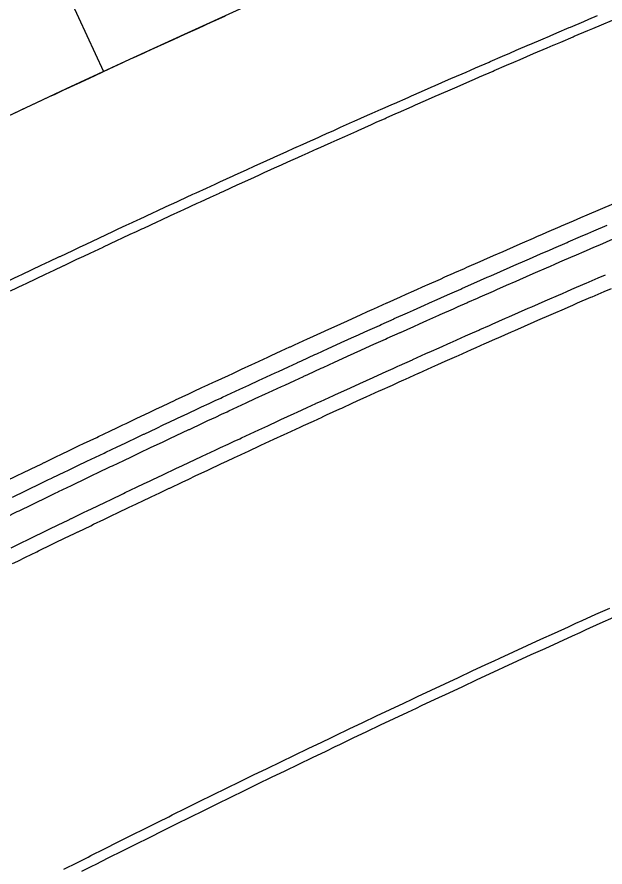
# Model space of a CAD drawing. Extents: x 2145147 to 2158018, y 137519 to 148068.
# Drawn here: x 2152011.5 to 2152050.9, y 142698.1 to 142755.2 of the extents above; entities that cross this region are included whole.
import ezdxf

# ---------------------------------------------------------------- set-up
doc = ezdxf.new("R2010")
doc.units = 0
doc.layers.add('PR_Align_Ramp_B', color=7, linetype='Continuous')
doc.layers.add('PR_Phasing_Pavement_1', color=7, linetype='Continuous')

msp = doc.modelspace()

# ---------------------------------------------------------------- linework, layer by layer
at = {"layer": 'PR_Align_Ramp_B'}
msp.add_lwpolyline([(2152012.243, 142762.41), (2152017.287, 142751.521)], dxfattribs=at)
msp.add_arc((2152418.635, 141885.028), 954.93, 90.409832, 123.94985, dxfattribs=at)
at = {"layer": 'PR_Phasing_Pavement_1'}
for points in [[(2152010.747, 142737.389), (2152011.639, 142737.816), (2152011.759, 142737.873), (2152012.533, 142738.242), (2152013.06, 142738.492), (2152013.426, 142738.667), (2152013.641, 142738.768), (2152014.321, 142739.09), (2152014.362, 142739.11), (2152015.215, 142739.513), (2152015.665, 142739.725), (2152016.11, 142739.935), (2152016.969, 142740.339), (2152017.006, 142740.356), (2152017.902, 142740.776), (2152018.274, 142740.951), (2152018.798, 142741.196), (2152019.203, 142741.385), (2152019.579, 142741.56), (2152019.695, 142741.614), (2152020.592, 142742.031), (2152020.886, 142742.168), (2152021.49, 142742.448), (2152022.194, 142742.773), (2152022.388, 142742.863), (2152023.286, 142743.277), (2152023.502, 142743.377), (2152024.185, 142743.691), (2152024.781, 142743.964), (2152024.812, 142743.979), (2152025.085, 142744.104), (2152025.985, 142744.515), (2152026.122, 142744.578), (2152026.885, 142744.926), (2152027.434, 142745.176), (2152027.786, 142745.336), (2152028.687, 142745.745), (2152028.746, 142745.771), (2152029.588, 142746.152), (2152030.059, 142746.365), (2152030.376, 142746.508), (2152030.49, 142746.559), (2152031.373, 142746.957), (2152031.393, 142746.965), (2152032.295, 142747.37), (2152032.688, 142747.546), (2152033.199, 142747.774), (2152034.004, 142748.134), (2152034.102, 142748.178), (2152035.006, 142748.58), (2152035.32, 142748.719), (2152035.911, 142748.981), (2152035.988, 142749.015), (2152036.638, 142749.303), (2152036.816, 142749.381), (2152037.721, 142749.781), (2152037.957, 142749.884), (2152038.627, 142750.179), (2152039.276, 142750.464), (2152039.533, 142750.577), (2152040.44, 142750.973), (2152040.596, 142751.041), (2152041.347, 142751.369), (2152041.615, 142751.486), (2152041.917, 142751.617), (2152042.254, 142751.763), (2152043.162, 142752.157), (2152043.239, 142752.19), (2152044.07, 142752.55), (2152044.562, 142752.762), (2152044.979, 142752.942), (2152045.886, 142753.331), (2152045.888, 142753.332), (2152046.798, 142753.722), (2152047.211, 142753.899), (2152047.259, 142753.919), (2152047.708, 142754.111), (2152048.536, 142754.464), (2152048.618, 142754.499), (2152049.529, 142754.886), (2152049.863, 142755.028), (2152050.44, 142755.272)], [(2152011.4, 142748.771), (2152011.85, 142748.983), (2152012.718, 142749.391), (2152012.755, 142749.408), (2152013.661, 142749.833), (2152014.037, 142750.009), (2152014.567, 142750.256), (2152014.976, 142750.447), (2152015.356, 142750.625), (2152015.473, 142750.679), (2152016.38, 142751.101), (2152016.677, 142751.239), (2152017.287, 142751.521), (2152017.998, 142751.851), (2152018.194, 142751.941), (2152019.102, 142752.36), (2152019.321, 142752.461), (2152020.011, 142752.778), (2152020.613, 142753.054), (2152020.644, 142753.069), (2152020.92, 142753.195), (2152021.829, 142753.611), (2152021.968, 142753.675), (2152022.739, 142754.026), (2152023.294, 142754.279), (2152023.649, 142754.44), (2152024.56, 142754.853), (2152024.62, 142754.88), (2152025.471, 142755.266)], [(2152011.034, 142736.788), (2152011.927, 142737.214), (2152012.046, 142737.271), (2152012.819, 142737.64), (2152013.346, 142737.89), (2152013.712, 142738.064), (2152013.927, 142738.166), (2152014.606, 142738.488), (2152014.647, 142738.507), (2152015.5, 142738.91), (2152015.949, 142739.122), (2152016.394, 142739.332), (2152017.252, 142739.736), (2152017.289, 142739.753), (2152018.184, 142740.173), (2152018.556, 142740.347), (2152019.08, 142740.592), (2152019.484, 142740.78), (2152019.861, 142740.956), (2152019.976, 142741.01), (2152020.873, 142741.427), (2152021.167, 142741.563), (2152021.77, 142741.843), (2152022.474, 142742.168), (2152022.667, 142742.258), (2152023.565, 142742.672), (2152023.781, 142742.771), (2152024.464, 142743.085), (2152025.059, 142743.358), (2152025.09, 142743.373), (2152025.362, 142743.497), (2152026.262, 142743.909), (2152026.399, 142743.972), (2152027.161, 142744.319), (2152027.71, 142744.569), (2152028.061, 142744.729), (2152028.962, 142745.137), (2152029.021, 142745.164), (2152029.863, 142745.545), (2152030.333, 142745.757), (2152030.65, 142745.9), (2152030.764, 142745.952), (2152031.646, 142746.348), (2152031.666, 142746.357), (2152032.568, 142746.762), (2152032.96, 142746.938), (2152033.471, 142747.166), (2152034.275, 142747.525), (2152034.374, 142747.569), (2152035.277, 142747.971), (2152035.591, 142748.11), (2152036.181, 142748.372), (2152036.258, 142748.405), (2152036.908, 142748.693), (2152037.085, 142748.772), (2152037.99, 142749.171), (2152038.225, 142749.274), (2152038.895, 142749.569), (2152039.544, 142749.853), (2152039.801, 142749.966), (2152040.707, 142750.362), (2152040.863, 142750.43), (2152041.613, 142750.758), (2152041.881, 142750.874), (2152042.183, 142751.006), (2152042.52, 142751.152), (2152043.427, 142751.545), (2152043.504, 142751.579), (2152044.335, 142751.938), (2152044.826, 142752.15), (2152045.243, 142752.329), (2152046.149, 142752.719), (2152046.151, 142752.72), (2152047.06, 142753.109), (2152047.473, 142753.286), (2152047.521, 142753.306), (2152047.969, 142753.498), (2152048.797, 142753.851), (2152048.879, 142753.886), (2152049.789, 142754.272), (2152050.123, 142754.414), (2152050.699, 142754.658), (2152051.449, 142754.975)], [(2152010.66, 142723.991), (2152011.539, 142724.418), (2152011.81, 142724.549), (2152012.418, 142724.844), (2152013.091, 142725.169), (2152013.298, 142725.269), (2152013.323, 142725.281), (2152014.178, 142725.693), (2152014.372, 142725.786), (2152015.059, 142726.116), (2152015.655, 142726.402), (2152015.94, 142726.538), (2152016.821, 142726.959), (2152016.939, 142727.015), (2152017.703, 142727.379), (2152018.223, 142727.627), (2152018.585, 142727.799), (2152018.797, 142727.899), (2152019.468, 142728.217), (2152019.509, 142728.237), (2152020.351, 142728.635), (2152020.795, 142728.844), (2152021.235, 142729.051), (2152022.082, 142729.45), (2152022.119, 142729.467), (2152023.003, 142729.882), (2152023.371, 142730.054), (2152023.888, 142730.296), (2152024.288, 142730.482), (2152024.66, 142730.656), (2152024.774, 142730.709), (2152025.66, 142731.121), (2152025.95, 142731.255), (2152026.546, 142731.532), (2152027.241, 142731.853), (2152027.432, 142731.942), (2152028.32, 142732.351), (2152028.533, 142732.449), (2152029.207, 142732.759), (2152029.795, 142733.029), (2152029.826, 142733.043), (2152030.095, 142733.167), (2152030.983, 142733.573), (2152031.119, 142733.635), (2152031.872, 142733.979), (2152032.414, 142734.225), (2152032.761, 142734.383), (2152033.651, 142734.787), (2152033.709, 142734.813), (2152034.541, 142735.189), (2152035.006, 142735.399), (2152035.319, 142735.54), (2152035.432, 142735.591), (2152036.303, 142735.983), (2152036.323, 142735.992), (2152037.214, 142736.392), (2152037.601, 142736.565), (2152038.106, 142736.791), (2152038.9, 142737.145), (2152038.998, 142737.189), (2152039.89, 142737.586), (2152040.2, 142737.724), (2152040.783, 142737.982), (2152040.859, 142738.016), (2152041.501, 142738.3), (2152041.677, 142738.377), (2152042.571, 142738.772), (2152042.803, 142738.874), (2152043.465, 142739.165), (2152044.106, 142739.446), (2152044.36, 142739.557), (2152045.255, 142739.949), (2152045.409, 142740.016), (2152046.15, 142740.339), (2152046.415, 142740.455), (2152046.713, 142740.584), (2152047.046, 142740.729), (2152047.942, 142741.118), (2152048.019, 142741.151), (2152048.839, 142741.505), (2152049.325, 142741.715), (2152049.736, 142741.892), (2152050.632, 142742.277), (2152050.634, 142742.278), (2152051.532, 142742.663)], [(2152011.17, 142722.942), (2152012.048, 142723.368), (2152012.319, 142723.499), (2152012.926, 142723.793), (2152013.598, 142724.118), (2152013.805, 142724.218), (2152013.83, 142724.23), (2152014.684, 142724.641), (2152014.878, 142724.735), (2152015.563, 142725.064), (2152016.159, 142725.349), (2152016.443, 142725.485), (2152017.323, 142725.906), (2152017.441, 142725.962), (2152018.204, 142726.326), (2152018.724, 142726.573), (2152019.086, 142726.745), (2152019.297, 142726.845), (2152019.967, 142727.163), (2152020.008, 142727.182), (2152020.849, 142727.58), (2152021.293, 142727.789), (2152021.732, 142727.996), (2152022.578, 142728.394), (2152022.615, 142728.411), (2152023.498, 142728.825), (2152023.865, 142728.997), (2152024.382, 142729.239), (2152024.781, 142729.425), (2152025.153, 142729.598), (2152025.266, 142729.651), (2152026.151, 142730.062), (2152026.441, 142730.197), (2152027.036, 142730.473), (2152027.73, 142730.794), (2152027.922, 142730.883), (2152028.808, 142731.291), (2152029.021, 142731.389), (2152029.694, 142731.699), (2152030.282, 142731.969), (2152030.312, 142731.983), (2152030.581, 142732.106), (2152031.468, 142732.512), (2152031.604, 142732.574), (2152032.356, 142732.917), (2152032.897, 142733.163), (2152033.244, 142733.321), (2152034.133, 142733.724), (2152034.191, 142733.75), (2152035.022, 142734.126), (2152035.486, 142734.336), (2152035.798, 142734.477), (2152035.911, 142734.527), (2152036.781, 142734.919), (2152036.801, 142734.928), (2152037.691, 142735.327), (2152038.078, 142735.5), (2152038.582, 142735.726), (2152039.375, 142736.08), (2152039.473, 142736.123), (2152040.364, 142736.52), (2152040.674, 142736.657), (2152041.256, 142736.915), (2152041.332, 142736.949), (2152041.973, 142737.233), (2152042.148, 142737.31), (2152043.041, 142737.704), (2152043.273, 142737.806), (2152043.934, 142738.097), (2152044.574, 142738.377), (2152044.828, 142738.489), (2152045.722, 142738.88), (2152045.876, 142738.947), (2152046.616, 142739.27), (2152046.881, 142739.385), (2152047.178, 142739.514), (2152047.511, 142739.659), (2152048.406, 142740.047), (2152048.482, 142740.08), (2152049.301, 142740.434), (2152049.786, 142740.643), (2152050.197, 142740.82), (2152051.092, 142741.205)], [(2152010.736, 142721.607), (2152011.482, 142721.97), (2152011.612, 142722.033), (2152012.489, 142722.459), (2152012.759, 142722.59), (2152013.366, 142722.884), (2152014.037, 142723.208), (2152014.244, 142723.308), (2152014.269, 142723.32), (2152015.122, 142723.731), (2152015.316, 142723.824), (2152016, 142724.153), (2152016.595, 142724.439), (2152016.879, 142724.574), (2152017.759, 142724.995), (2152017.876, 142725.051), (2152018.638, 142725.414), (2152019.158, 142725.661), (2152019.519, 142725.832), (2152019.73, 142725.933), (2152020.399, 142726.25), (2152020.44, 142726.269), (2152021.28, 142726.666), (2152021.723, 142726.875), (2152022.162, 142727.082), (2152023.008, 142727.48), (2152023.044, 142727.497), (2152023.927, 142727.911), (2152024.293, 142728.082), (2152024.809, 142728.323), (2152025.208, 142728.51), (2152025.579, 142728.683), (2152025.693, 142728.735), (2152026.576, 142729.146), (2152026.866, 142729.281), (2152027.461, 142729.557), (2152028.154, 142729.877), (2152028.345, 142729.966), (2152029.23, 142730.374), (2152029.443, 142730.472), (2152030.116, 142730.781), (2152030.703, 142731.051), (2152030.733, 142731.065), (2152031.002, 142731.188), (2152031.888, 142731.593), (2152032.024, 142731.655), (2152032.775, 142731.998), (2152033.315, 142732.244), (2152033.662, 142732.401), (2152034.549, 142732.804), (2152034.608, 142732.83), (2152035.437, 142733.206), (2152035.901, 142733.415), (2152036.213, 142733.556), (2152036.326, 142733.607), (2152037.195, 142733.998), (2152037.215, 142734.006), (2152038.104, 142734.405), (2152038.49, 142734.578), (2152038.994, 142734.803), (2152039.786, 142735.157), (2152039.884, 142735.2), (2152040.774, 142735.597), (2152041.083, 142735.734), (2152041.665, 142735.992), (2152041.741, 142736.025), (2152042.381, 142736.309), (2152042.556, 142736.386), (2152043.448, 142736.78), (2152043.68, 142736.882), (2152044.34, 142737.172), (2152044.979, 142737.452), (2152045.233, 142737.563), (2152046.126, 142737.954), (2152046.28, 142738.021), (2152047.019, 142738.344), (2152047.284, 142738.459), (2152047.581, 142738.588), (2152047.913, 142738.732), (2152048.807, 142739.12), (2152048.883, 142739.153), (2152049.702, 142739.507), (2152050.186, 142739.716), (2152050.597, 142739.893), (2152051.49, 142740.277)], [(2152011.084, 142719.551), (2152011.612, 142719.809), (2152012.357, 142720.172), (2152012.487, 142720.235), (2152013.362, 142720.66), (2152013.631, 142720.791), (2152014.237, 142721.084), (2152014.906, 142721.407), (2152015.113, 142721.507), (2152015.138, 142721.519), (2152015.989, 142721.929), (2152016.182, 142722.022), (2152016.865, 142722.35), (2152017.459, 142722.635), (2152017.742, 142722.77), (2152018.62, 142723.19), (2152018.737, 142723.246), (2152019.498, 142723.608), (2152020.016, 142723.854), (2152020.376, 142724.026), (2152020.587, 142724.126), (2152021.255, 142724.442), (2152021.296, 142724.461), (2152022.134, 142724.858), (2152022.576, 142725.066), (2152023.014, 142725.273), (2152023.858, 142725.669), (2152023.894, 142725.686), (2152024.775, 142726.099), (2152025.14, 142726.27), (2152025.656, 142726.511), (2152026.053, 142726.697), (2152026.424, 142726.87), (2152026.537, 142726.922), (2152027.419, 142727.333), (2152027.708, 142727.467), (2152028.301, 142727.742), (2152028.993, 142728.062), (2152029.184, 142728.15), (2152030.067, 142728.557), (2152030.279, 142728.655), (2152030.951, 142728.964), (2152031.536, 142729.233), (2152031.566, 142729.246), (2152031.835, 142729.369), (2152032.719, 142729.774), (2152032.854, 142729.836), (2152033.604, 142730.178), (2152034.143, 142730.423), (2152034.489, 142730.58), (2152035.375, 142730.982), (2152035.433, 142731.009), (2152036.261, 142731.383), (2152036.723, 142731.592), (2152037.035, 142731.733), (2152037.147, 142731.783), (2152038.015, 142732.173), (2152038.034, 142732.182), (2152038.922, 142732.58), (2152039.307, 142732.753), (2152039.809, 142732.977), (2152040.601, 142733.33), (2152040.698, 142733.374), (2152041.586, 142733.769), (2152041.895, 142733.906), (2152042.475, 142734.163), (2152042.55, 142734.197), (2152043.19, 142734.479), (2152043.365, 142734.557), (2152044.254, 142734.949), (2152044.486, 142735.051), (2152045.145, 142735.341), (2152045.782, 142735.621), (2152046.035, 142735.731), (2152046.926, 142736.121), (2152047.08, 142736.188), (2152047.818, 142736.51), (2152048.082, 142736.625), (2152048.378, 142736.754), (2152048.71, 142736.898), (2152049.602, 142737.285), (2152049.678, 142737.318), (2152050.495, 142737.671), (2152050.978, 142737.879)], [(2152011.178, 142718.484), (2152011.523, 142718.653), (2152012.051, 142718.91), (2152012.795, 142719.273), (2152012.924, 142719.336), (2152013.798, 142719.76), (2152014.067, 142719.891), (2152014.672, 142720.183), (2152015.341, 142720.507), (2152015.547, 142720.606), (2152015.573, 142720.618), (2152016.422, 142721.028), (2152016.616, 142721.121), (2152017.298, 142721.448), (2152017.891, 142721.733), (2152018.174, 142721.868), (2152019.051, 142722.287), (2152019.168, 142722.343), (2152019.928, 142722.705), (2152020.445, 142722.951), (2152020.805, 142723.122), (2152021.016, 142723.222), (2152021.683, 142723.538), (2152021.724, 142723.558), (2152022.561, 142723.954), (2152023.003, 142724.162), (2152023.44, 142724.368), (2152024.283, 142724.764), (2152024.319, 142724.781), (2152025.199, 142725.194), (2152025.564, 142725.365), (2152026.079, 142725.605), (2152026.476, 142725.791), (2152026.846, 142725.963), (2152026.959, 142726.016), (2152027.84, 142726.426), (2152028.129, 142726.56), (2152028.721, 142726.834), (2152029.413, 142727.154), (2152029.603, 142727.242), (2152030.485, 142727.649), (2152030.698, 142727.747), (2152031.368, 142728.055), (2152031.953, 142728.324), (2152031.983, 142728.337), (2152032.251, 142728.46), (2152033.135, 142728.864), (2152033.27, 142728.926), (2152034.018, 142729.268), (2152034.557, 142729.513), (2152034.903, 142729.67), (2152035.787, 142730.071), (2152035.845, 142730.098), (2152036.673, 142730.472), (2152037.135, 142730.68), (2152037.446, 142730.821), (2152037.558, 142730.871), (2152038.425, 142731.261), (2152038.444, 142731.27), (2152039.33, 142731.668), (2152039.716, 142731.84), (2152040.217, 142732.064), (2152041.008, 142732.417), (2152041.104, 142732.46), (2152041.992, 142732.855), (2152042.3, 142732.992), (2152042.88, 142733.249), (2152042.955, 142733.282), (2152043.594, 142733.565), (2152043.769, 142733.642), (2152044.657, 142734.034), (2152044.888, 142734.136), (2152045.547, 142734.425), (2152046.184, 142734.705), (2152046.436, 142734.815), (2152047.327, 142735.205), (2152047.48, 142735.272), (2152048.217, 142735.593), (2152048.481, 142735.708), (2152048.777, 142735.837), (2152049.108, 142735.981), (2152049.999, 142736.367), (2152050.075, 142736.4), (2152050.891, 142736.753), (2152051.374, 142736.961)], [(2152014.626, 142697.968), (2152015.532, 142698.427), (2152016.241, 142698.784), (2152016.438, 142698.884), (2152017.345, 142699.341), (2152018.253, 142699.796), (2152019.161, 142700.25), (2152020.07, 142700.704), (2152020.979, 142701.156), (2152021.655, 142701.492), (2152021.889, 142701.607), (2152022.799, 142702.058), (2152023.71, 142702.507), (2152024.621, 142702.955), (2152025.533, 142703.402), (2152026.445, 142703.849), (2152027.088, 142704.162), (2152027.358, 142704.294), (2152028.271, 142704.738), (2152029.185, 142705.181), (2152030.099, 142705.623), (2152031.014, 142706.064), (2152031.929, 142706.504), (2152032.539, 142706.796), (2152032.845, 142706.943), (2152033.761, 142707.38), (2152034.678, 142707.817), (2152035.595, 142708.253), (2152036.513, 142708.688), (2152037.431, 142709.121), (2152038.007, 142709.393), (2152038.35, 142709.554), (2152039.269, 142709.986), (2152040.189, 142710.416), (2152041.109, 142710.846), (2152042.03, 142711.274), (2152042.951, 142711.702), (2152043.493, 142711.952), (2152043.873, 142712.128), (2152044.795, 142712.553), (2152045.718, 142712.978), (2152046.641, 142713.401), (2152047.564, 142713.823), (2152048.488, 142714.244), (2152048.996, 142714.475), (2152049.413, 142714.664), (2152050.338, 142715.083), (2152051.264, 142715.501)], [(2152015.833, 142697.831), (2152016.541, 142698.188), (2152016.739, 142698.288), (2152017.645, 142698.744), (2152018.552, 142699.199), (2152019.46, 142699.653), (2152020.368, 142700.106), (2152021.276, 142700.558), (2152021.952, 142700.893), (2152022.185, 142701.009), (2152023.095, 142701.459), (2152024.005, 142701.908), (2152024.915, 142702.356), (2152025.827, 142702.803), (2152026.738, 142703.249), (2152027.38, 142703.562), (2152027.65, 142703.693), (2152028.563, 142704.137), (2152029.476, 142704.58), (2152030.39, 142705.021), (2152031.304, 142705.462), (2152032.218, 142705.902), (2152032.827, 142706.194), (2152033.133, 142706.34), (2152034.049, 142706.778), (2152034.965, 142707.214), (2152035.882, 142707.65), (2152036.799, 142708.084), (2152037.716, 142708.518), (2152038.291, 142708.788), (2152038.634, 142708.95), (2152039.553, 142709.381), (2152040.472, 142709.811), (2152041.391, 142710.241), (2152042.311, 142710.669), (2152043.232, 142711.096), (2152043.773, 142711.346), (2152044.153, 142711.522), (2152045.074, 142711.947), (2152045.996, 142712.371), (2152046.919, 142712.794), (2152047.842, 142713.216), (2152048.765, 142713.637), (2152049.272, 142713.867), (2152049.689, 142714.056), (2152050.613, 142714.475), (2152051.538, 142714.893)]]:
    msp.add_lwpolyline(points, dxfattribs=at)

doc.saveas('drawing.dxf')
